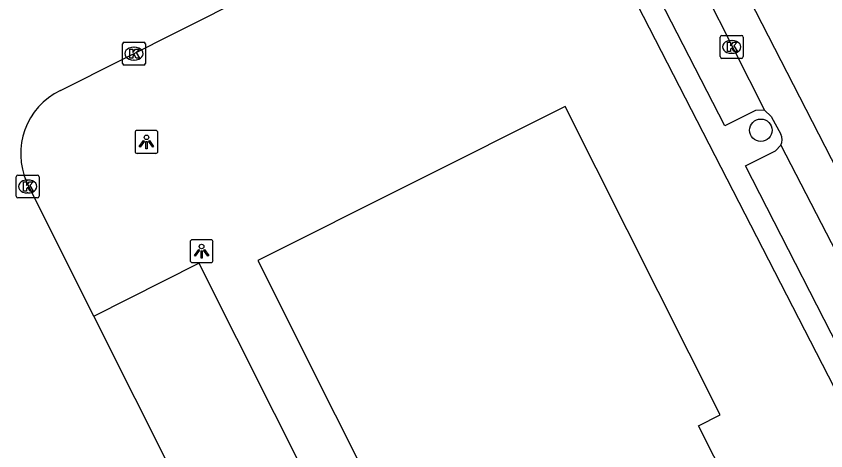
# Model space of a CAD drawing. Extents: x 158461 to 159795, y 387220 to 388672.
# Drawn here: x 159060.35 to 159095.63, y 387597.27 to 387616.22 of the extents above; entities that cross this region are included whole.
import ezdxf

# ---------------------------------------------------------------- set-up
doc = ezdxf.new("R2010")
doc.units = 0
for name, color, linetype in [('IMGEO_Boom', 7, 'Continuous'), ('IMGEO_Kolk', 7, 'Continuous'), ('IMGEO_Lichtpunt', 7, 'Continuous'), ('IMGEO_Pand', 7, 'Continuous'), ('IMGEO_Parkeervlak_open', 7, 'Continuous'), ('IMGEO_Rijbaan_lokaal_gesloten', 7, 'Continuous'), ('IMGEO_Rijbaan_lokaal_open', 7, 'Continuous'), ('IMGEO_Voetpad_open', 7, 'Continuous')]:
    doc.layers.add(name, color=color, linetype=linetype)

msp = doc.modelspace()

# ---------------------------------------------------------------- linework, layer by layer
at = {"layer": 'IMGEO_Boom'}
msp.add_circle((159092.795, 387611.242), 0.489, dxfattribs=at)
at = {"layer": 'IMGEO_Kolk'}
for p, q in [((159091.028, 387614.452), (159091.028, 387615.304)), ((159091.103, 387615.378), (159091.955, 387615.378)), ((159092.029, 387615.304), (159092.029, 387614.452)), ((159064.979, 387614.157), (159064.979, 387615.009)), ((159065.054, 387615.083), (159065.906, 387615.083)), ((159065.98, 387615.009), (159065.98, 387614.157)), ((159091.516, 387615.158), (159091.541, 387615.158)), ((159065.467, 387614.863), (159065.492, 387614.863)), ((159091.539, 387614.598), (159091.514, 387614.598)), ((159065.49, 387614.303), (159065.465, 387614.303)), ((159091.955, 387614.378), (159091.103, 387614.378)), ((159065.906, 387614.083), (159065.054, 387614.083)), ((159060.421, 387609.292), (159061.273, 387609.292)), ((159060.346, 387608.366), (159060.346, 387609.218)), ((159060.834, 387609.072), (159060.859, 387609.072)), ((159061.347, 387609.218), (159061.347, 387608.366)), ((159061.273, 387608.292), (159060.421, 387608.292)), ((159060.857, 387608.512), (159060.832, 387608.512))]:
    msp.add_line(p, q, dxfattribs=at)
for points in [[(159091.028, 387614.452), (159091.028, 387615.304)], [(159091.103, 387615.378), (159091.955, 387615.378)], [(159092.029, 387615.304), (159092.029, 387614.452)], [(159064.979, 387614.157), (159064.979, 387615.009)], [(159065.054, 387615.083), (159065.906, 387615.083)], [(159065.98, 387615.009), (159065.98, 387614.157)], [(159091.349, 387615.078), (159091.472, 387615.078), (159091.472, 387614.927), (159091.602, 387615.078), (159091.766, 387615.078), (159091.62, 387614.927), (159091.773, 387614.678), (159091.621, 387614.678), (159091.536, 387614.842), (159091.472, 387614.775), (159091.472, 387614.678), (159091.349, 387614.678), (159091.349, 387615.078)], [(159065.3, 387614.783), (159065.423, 387614.783), (159065.423, 387614.632), (159065.553, 387614.783), (159065.717, 387614.783), (159065.571, 387614.632), (159065.724, 387614.383), (159065.572, 387614.383), (159065.487, 387614.547), (159065.423, 387614.48), (159065.423, 387614.383), (159065.3, 387614.383), (159065.3, 387614.783)], [(159091.955, 387614.378), (159091.103, 387614.378)], [(159065.906, 387614.083), (159065.054, 387614.083)], [(159060.421, 387609.292), (159061.273, 387609.292)], [(159060.346, 387608.366), (159060.346, 387609.218)], [(159060.667, 387608.992), (159060.79, 387608.992), (159060.79, 387608.841), (159060.92, 387608.992), (159061.084, 387608.992), (159060.938, 387608.841), (159061.091, 387608.592), (159060.939, 387608.592), (159060.854, 387608.756), (159060.79, 387608.689), (159060.79, 387608.592), (159060.667, 387608.592), (159060.667, 387608.992)], [(159061.347, 387609.218), (159061.347, 387608.366)], [(159061.273, 387608.292), (159060.421, 387608.292)]]:
    msp.add_lwpolyline(points, dxfattribs=at)
for centre, start, end in [((159091.105, 387615.302), 91.552, 178.448), ((159091.105, 387615.302), 91.552, 178.448), ((159091.953, 387615.302), 1.552, 88.448), ((159091.953, 387615.302), 1.552, 88.448), ((159065.056, 387615.007), 91.552, 178.448), ((159065.056, 387615.007), 91.552, 178.448), ((159065.904, 387615.007), 1.552, 88.448), ((159065.904, 387615.007), 1.552, 88.448), ((159091.105, 387614.454), 181.552, 268.448), ((159091.105, 387614.454), 181.552, 268.448), ((159091.953, 387614.454), 271.552, 358.448), ((159091.953, 387614.454), 271.552, 358.448), ((159065.056, 387614.159), 181.552, 268.448), ((159065.056, 387614.159), 181.552, 268.448), ((159065.904, 387614.159), 271.552, 358.448), ((159065.904, 387614.159), 271.552, 358.448), ((159060.423, 387609.216), 91.552, 178.448), ((159060.423, 387609.216), 91.552, 178.448), ((159061.271, 387609.216), 1.552, 88.448), ((159061.271, 387609.216), 1.552, 88.448), ((159060.423, 387608.368), 181.552, 268.448), ((159060.423, 387608.368), 181.552, 268.448), ((159061.271, 387608.368), 271.552, 358.448), ((159061.271, 387608.368), 271.552, 358.448)]:
    msp.add_arc(centre, 0.0765, start, end, dxfattribs=at)
for centre, major_axis, ratio, start_param, end_param in [((159091.515, 387614.878), (-0.387, 0.002), 0.722429, 4.712389, 7.853982), ((159091.54, 387614.878), (-0.39, 0.002), 0.717154, 1.570796, 4.712389), ((159065.466, 387614.583), (-0.387, 0.002), 0.722429, 4.712389, 7.853982), ((159065.491, 387614.583), (-0.39, 0.002), 0.717154, 1.570796, 4.712389), ((159060.833, 387608.792), (-0.387, 0.002), 0.722429, 4.712389, 7.853982), ((159060.858, 387608.792), (-0.39, 0.002), 0.717154, 1.570796, 4.712389)]:
    msp.add_ellipse(centre, major_axis=major_axis, ratio=ratio, start_param=start_param, end_param=end_param, dxfattribs=at)
at = {"layer": 'IMGEO_Lichtpunt'}
for p, q in [((159065.525, 387611.139), (159065.525, 387610.332)), ((159065.525, 387611.139), (159065.525, 387610.332)), ((159066.427, 387611.234), (159065.619, 387611.234)), ((159066.427, 387611.234), (159065.619, 387611.234)), ((159066.521, 387610.332), (159066.521, 387611.139)), ((159066.521, 387610.332), (159066.521, 387611.139)), ((159065.619, 387610.238), (159066.427, 387610.238)), ((159065.619, 387610.238), (159066.427, 387610.238)), ((159068.829, 387606.473), (159068.021, 387606.473)), ((159068.829, 387606.473), (159068.021, 387606.473)), ((159067.927, 387606.378), (159067.927, 387605.571)), ((159067.927, 387606.378), (159067.927, 387605.571)), ((159068.923, 387605.571), (159068.923, 387606.378)), ((159068.923, 387605.571), (159068.923, 387606.378)), ((159068.021, 387605.477), (159068.829, 387605.477)), ((159068.021, 387605.477), (159068.829, 387605.477))]:
    msp.add_line(p, q, dxfattribs=at)
for points in [[(159065.899, 387610.803), (159065.938, 387610.775), (159065.75, 387610.513), (159065.712, 387610.54), (159065.899, 387610.803)], [(159066.001, 387610.755), (159066.048, 387610.755), (159066.048, 387610.433), (159066.001, 387610.433), (159066.001, 387610.755)], [(159066.111, 387610.775), (159066.149, 387610.802), (159066.336, 387610.54), (159066.297, 387610.512), (159066.111, 387610.775)], [(159068.301, 387606.042), (159068.34, 387606.014), (159068.152, 387605.752), (159068.114, 387605.779), (159068.301, 387606.042)], [(159068.403, 387605.994), (159068.45, 387605.994), (159068.45, 387605.672), (159068.403, 387605.672), (159068.403, 387605.994)], [(159068.513, 387606.014), (159068.551, 387606.041), (159068.738, 387605.779), (159068.699, 387605.751), (159068.513, 387606.014)]]:
    msp.add_lwpolyline(points, dxfattribs=at)
for centre in [(159066.024, 387610.937), (159068.426, 387606.176)]:
    msp.add_circle(centre, 0.0994, dxfattribs=at)
for centre, start, end in [((159065.619, 387611.139), 90, 180), ((159065.619, 387611.139), 90, 180), ((159066.427, 387611.139), 0, 90), ((159066.427, 387611.139), 0, 90), ((159065.619, 387610.332), 180, 270), ((159065.619, 387610.332), 180, 270), ((159066.427, 387610.332), 270, 0), ((159066.427, 387610.332), 270, 360), ((159068.021, 387606.378), 90, 180), ((159068.021, 387606.378), 90, 180), ((159068.829, 387606.378), 0, 90), ((159068.829, 387606.378), 0, 90), ((159068.021, 387605.571), 180, 270), ((159068.021, 387605.571), 180, 270), ((159068.829, 387605.571), 270, 0), ((159068.829, 387605.571), 270, 360)]:
    msp.add_arc(centre, 0.0946, start, end, dxfattribs=at)
at = {"layer": 'IMGEO_Pand'}
msp.add_lwpolyline([(159087.734, 387571.982), (159101.124, 387578.696), (159094.378, 387592.149), (159093.448, 387591.683), (159090.078, 387598.366), (159091.025, 387598.842), (159084.272, 387612.283), (159070.875, 387605.56), (159077.613, 387592.116), (159078.525, 387592.573), (159081.89, 387585.878), (159080.99, 387585.424), (159087.734, 387571.982)], dxfattribs=at)
at = {"layer": 'IMGEO_Parkeervlak_open'}
msp.add_lwpolyline([(159063.729, 387603.144), (159068.305, 387605.454), (159086.398, 387569.437), (159081.795, 387567.14)], dxfattribs=at)
at = {"layer": 'IMGEO_Rijbaan_lokaal_gesloten'}
for points in [[(159070.601, 387673.975), (159071.265, 387662.591), (159071.497, 387660.682), (159072.186, 387657.49), (159072.658, 387655.944), (159073.48, 387653.777), (159074.469, 387651.704), (159126.576, 387550.201), (159128.209, 387547.02)], [(159088.944, 387620.093), (159088.998, 387619.986), (159092.95, 387612.123)], [(159092.95, 387612.123), (159093.248, 387611.843), (159093.675, 387611.069)], [(159093.669, 387610.593), (159102.206, 387594.07)]]:
    msp.add_lwpolyline(points, dxfattribs=at)
msp.add_arc((159093.175, 387610.837), 0.551, 333.709, 24.8466, dxfattribs=at)
at = {"layer": 'IMGEO_Rijbaan_lokaal_open'}
for points in [[(159062.271, 387612.98), (159083.772, 387623.807)], [(159063.729, 387603.144), (159060.812, 387608.966)], [(159081.795, 387567.14), (159063.729, 387603.144)]]:
    msp.add_lwpolyline(points, dxfattribs=at)
msp.add_arc((159063.614, 387610.22), 3.07, 115.9506, 204.0992, dxfattribs=at)
at = {"layer": 'IMGEO_Voetpad_open'}
for points in [[(159083.772, 387623.807), (159122.765, 387547.967), (159124.32, 387544.942)], [(159092.95, 387612.123), (159092.558, 387612.103), (159091.223, 387611.441), (159088.38, 387616.982)], [(159097.116, 387599.959), (159092.122, 387609.691), (159093.431, 387610.349), (159093.669, 387610.593)]]:
    msp.add_lwpolyline(points, dxfattribs=at)

doc.saveas('drawing.dxf')
